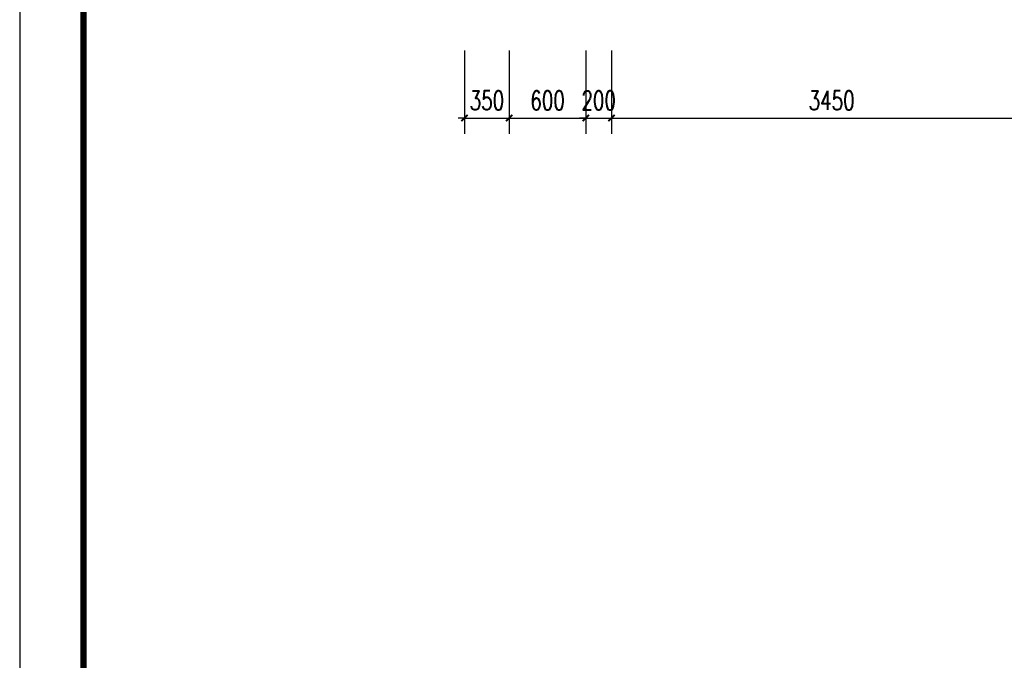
# Model space of a CAD drawing. Extents: x 797781 to 1255204, y 21234 to 1024248.
# Tile 974 of 1056: x 1146159 to 1153871, y 610267 to 615283. Entities that reach past the tile are written whole.
import ezdxf

# ---------------------------------------------------------------- set-up
doc = ezdxf.new("R2010")
doc.units = 0
doc.header["$LTSCALE"] = 1000
doc.header["$MEASUREMENT"] = 0
doc.layers.add('230303生产综合楼-平面图_t8$0$AXIS', color=3, linetype='Continuous')
doc.layers.add('PUB_TITLE', color=4, linetype='Continuous')
doc.styles.add('230303生产综合楼-平面图_T8$0$_TCH_DIM_T3', font='SIMPLEX', dxfattribs={"width": 0.705882, "bigfont": 'GBCBIG'})
doc.dimstyles.new('230303生产综合楼-平面图_T8$0$_TCH_ARCH&&50', dxfattribs={"dimtxt": 148.75, "dimasz": 50, "dimexe": 125, "dimexo": 150, "dimgap": 63.125, "dimtad": 1, "dimdec": 0, "dimzin": 0, "dimdsep": 46, "dimtxsty": '230303生产综合楼-平面图_T8$0$_TCH_DIM_T3', "dimblk": '230303生产综合楼-平面图_t8$0$_ArchTick', "dimcen": 0.09, "dimclrt": 7, "dimazin": 2, "dimtfac": 1, "dimtdec": 0, "dimtix": 1, "dimtmove": 2, "dimatfit": 3, "dimfxl": 1, "dimtolj": 1, "dimtzin": 0, "dimarcsym": 0})

# ---------------------------------------------------------------- blocks, each defined once
blk = doc.blocks.new('230303生产综合楼-平面图_t8$0$_ArchTick')
at = {"color": 0, "linetype": 'ByBlock', "const_width": 0.3}
blk.add_lwpolyline([(-0.5, -0.5), (0.5, 0.5)], dxfattribs=at)
blk = doc.blocks.new('*D3640')
at = {"layer": '230303生产综合楼-平面图_t8$0$AXIS', "color": 0, "lineweight": -2, "transparency": 16777216}
for p, q in [((1149643.7, 615041.7), (1149643.7, 614387.8)), ((1149993.7, 615041.7), (1149993.7, 614387.8)), ((1149643.7, 614512.8), (1149593.7, 614512.8)), ((1149643.7, 614512.8), (1149993.7, 614512.8)), ((1149993.7, 614512.8), (1150043.7, 614512.8))]:
    blk.add_line(p, q, dxfattribs=at)
at = {"layer": 'Defpoints', "color": 0, "transparency": 16777216}
for p in [(1149643.7, 615191.7), (1149993.7, 615191.7), (1149993.7, 614512.8)]:
    blk.add_point(p, dxfattribs=at)
at = {"layer": '230303生产综合楼-平面图_t8$0$AXIS', "color": 0, "lineweight": -2, "transparency": 16777216, "xscale": 50, "yscale": 50, "zscale": 50}
blk.add_blockref('230303生产综合楼-平面图_t8$0$_ArchTick', (1149643.7, 614512.8), dxfattribs=at)
at = {"layer": '230303生产综合楼-平面图_t8$0$AXIS', "color": 0, "lineweight": -2, "transparency": 16777216, "xscale": 50, "yscale": 50, "zscale": 50, "rotation": 180}
blk.add_blockref('230303生产综合楼-平面图_t8$0$_ArchTick', (1149993.7, 614512.8), dxfattribs=at)
at = {"layer": '230303生产综合楼-平面图_t8$0$AXIS', "color": 7, "transparency": 16777216, "insert": (1149818.7, 614650.3), "char_height": 148.75, "attachment_point": 5, "style": '230303生产综合楼-平面图_T8$0$_TCH_DIM_T3'}
blk.add_mtext('\\A1;350', dxfattribs=at)
blk = doc.blocks.new('*D3641')
at = {"layer": '230303生产综合楼-平面图_t8$0$AXIS', "color": 0, "lineweight": -2, "transparency": 16777216}
for p, q in [((1149993.7, 615041.7), (1149993.7, 614387.8)), ((1150593.7, 615041.7), (1150593.7, 614387.8)), ((1149993.7, 614512.8), (1150593.7, 614512.8))]:
    blk.add_line(p, q, dxfattribs=at)
at = {"layer": 'Defpoints', "color": 0, "transparency": 16777216}
for p in [(1149993.7, 615191.7), (1150593.7, 615191.7), (1150593.7, 614512.8)]:
    blk.add_point(p, dxfattribs=at)
at = {"layer": '230303生产综合楼-平面图_t8$0$AXIS', "color": 0, "lineweight": -2, "transparency": 16777216, "xscale": 50, "yscale": 50, "zscale": 50, "rotation": 180}
blk.add_blockref('230303生产综合楼-平面图_t8$0$_ArchTick', (1149993.7, 614512.8), dxfattribs=at)
at = {"layer": '230303生产综合楼-平面图_t8$0$AXIS', "color": 0, "lineweight": -2, "transparency": 16777216, "xscale": 50, "yscale": 50, "zscale": 50}
blk.add_blockref('230303生产综合楼-平面图_t8$0$_ArchTick', (1150593.7, 614512.8), dxfattribs=at)
at = {"layer": '230303生产综合楼-平面图_t8$0$AXIS', "color": 7, "transparency": 16777216, "insert": (1150293.7, 614650.3), "char_height": 148.75, "attachment_point": 5, "style": '230303生产综合楼-平面图_T8$0$_TCH_DIM_T3'}
blk.add_mtext('\\A1;600', dxfattribs=at)
blk = doc.blocks.new('*D3642')
at = {"layer": '230303生产综合楼-平面图_t8$0$AXIS', "color": 0, "lineweight": -2, "transparency": 16777216}
for p, q in [((1150593.7, 615041.7), (1150593.7, 614387.8)), ((1150793.7, 615041.7), (1150793.7, 614387.8)), ((1150593.7, 614512.8), (1150543.7, 614512.8)), ((1150593.7, 614512.8), (1150793.7, 614512.8)), ((1150793.7, 614512.8), (1150843.7, 614512.8))]:
    blk.add_line(p, q, dxfattribs=at)
at = {"layer": 'Defpoints', "color": 0, "transparency": 16777216}
for p in [(1150593.7, 615191.7), (1150793.7, 615191.7), (1150793.7, 614512.8)]:
    blk.add_point(p, dxfattribs=at)
at = {"layer": '230303生产综合楼-平面图_t8$0$AXIS', "color": 0, "lineweight": -2, "transparency": 16777216, "xscale": 50, "yscale": 50, "zscale": 50}
blk.add_blockref('230303生产综合楼-平面图_t8$0$_ArchTick', (1150593.7, 614512.8), dxfattribs=at)
at = {"layer": '230303生产综合楼-平面图_t8$0$AXIS', "color": 0, "lineweight": -2, "transparency": 16777216, "xscale": 50, "yscale": 50, "zscale": 50, "rotation": 180}
blk.add_blockref('230303生产综合楼-平面图_t8$0$_ArchTick', (1150793.7, 614512.8), dxfattribs=at)
at = {"layer": '230303生产综合楼-平面图_t8$0$AXIS', "color": 7, "transparency": 16777216, "insert": (1150693.7, 614650.3), "char_height": 148.75, "attachment_point": 5, "style": '230303生产综合楼-平面图_T8$0$_TCH_DIM_T3'}
blk.add_mtext('\\A1;200', dxfattribs=at)
blk = doc.blocks.new('*D3643')
at = {"layer": '230303生产综合楼-平面图_t8$0$AXIS', "color": 0, "lineweight": -2, "transparency": 16777216}
for p, q in [((1150793.7, 615041.7), (1150793.7, 614387.8)), ((1154243.7, 615041.7), (1154243.7, 614387.8)), ((1150793.7, 614512.8), (1154243.7, 614512.8))]:
    blk.add_line(p, q, dxfattribs=at)
at = {"layer": 'Defpoints', "color": 0, "transparency": 16777216}
for p in [(1150793.7, 615191.7), (1154243.7, 615191.7), (1154243.7, 614512.8)]:
    blk.add_point(p, dxfattribs=at)
at = {"layer": '230303生产综合楼-平面图_t8$0$AXIS', "color": 0, "lineweight": -2, "transparency": 16777216, "xscale": 50, "yscale": 50, "zscale": 50, "rotation": 180}
blk.add_blockref('230303生产综合楼-平面图_t8$0$_ArchTick', (1150793.7, 614512.8), dxfattribs=at)
at = {"layer": '230303生产综合楼-平面图_t8$0$AXIS', "color": 0, "lineweight": -2, "transparency": 16777216, "xscale": 50, "yscale": 50, "zscale": 50}
blk.add_blockref('230303生产综合楼-平面图_t8$0$_ArchTick', (1154243.7, 614512.8), dxfattribs=at)
at = {"layer": '230303生产综合楼-平面图_t8$0$AXIS', "color": 7, "transparency": 16777216, "insert": (1152518.7, 614650.3), "char_height": 148.75, "attachment_point": 5, "style": '230303生产综合楼-平面图_T8$0$_TCH_DIM_T3'}
blk.add_mtext('\\A1;3450', dxfattribs=at)

msp = doc.modelspace()

# ---------------------------------------------------------------- linework, layer by layer
at = {"layer": 'PUB_TITLE'}
msp.add_lwpolyline([(1146159.4, 605013.1), (1175859.4, 605013.1), (1175859.4, 647063.1), (1146159.4, 647063.1)], close=True, dxfattribs=at)
at = {"layer": 'PUB_TITLE', "const_width": 50}
msp.add_lwpolyline([(1146659.4, 605513.1), (1175359.4, 605513.1), (1175359.4, 645813.1), (1146659.4, 645813.1)], close=True, dxfattribs=at)

# ---------------------------------------------------------------- dimensions: what is measured, and where the dimension line sits
at = {"layer": '230303生产综合楼-平面图_t8$0$AXIS'}
for p1, p2, picture, middle in [((1149643.7, 615191.7), (1149993.7, 615191.7), '*D3640', (1149818.7, 614650.3)), ((1149993.7, 615191.7), (1150593.7, 615191.7), '*D3641', (1150293.7, 614650.3)), ((1150593.7, 615191.7), (1150793.7, 615191.7), '*D3642', (1150693.7, 614650.3)), ((1150793.7, 615191.7), (1154243.7, 615191.7), '*D3643', (1152518.7, 614650.3))]:
    dim = msp.add_aligned_dim(p1=p1, p2=p2, distance=-678.9, dimstyle='230303生产综合楼-平面图_T8$0$_TCH_ARCH&&50', dxfattribs=at)
    dim.commit()
    dim.dimension.update_dxf_attribs({"geometry": picture, "text_midpoint": middle})

doc.saveas('drawing.dxf')
